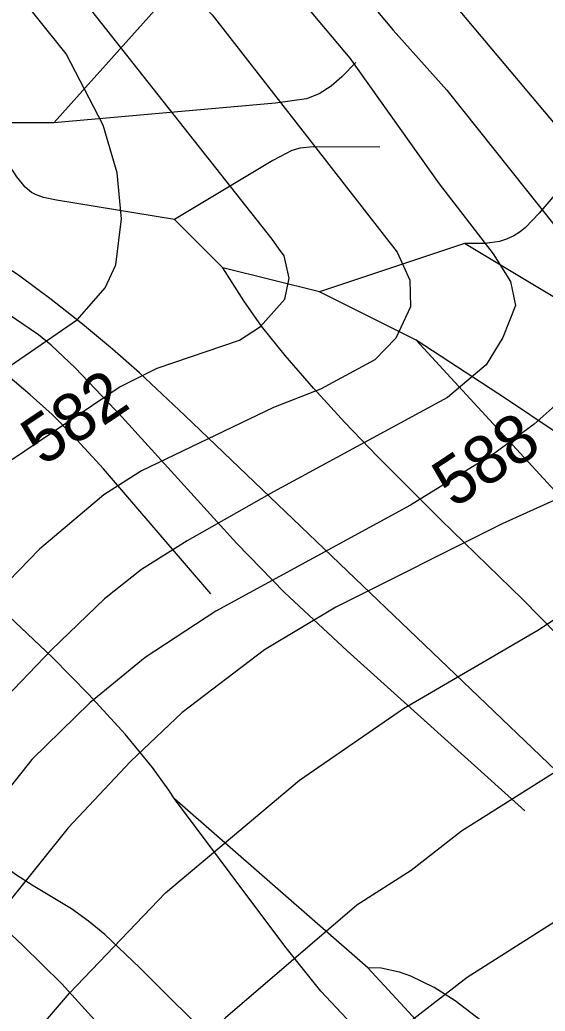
# Model space of a CAD drawing. Extents: x -709584 to -702006, y -1161789 to -1157496.
# Drawn here: x -708684 to -708575.3, y -1160411 to -1160205.6 of the extents above; entities that cross this region are included whole.
import ezdxf

# ---------------------------------------------------------------- set-up
doc = ezdxf.new("R2010")
doc.units = 0
for name, color, linetype in [('120_vrstevnice hlavní', 7, 'Continuous'), ('121_vrstevnice hlavní_popis', 7, 'Continuous'), ('122_vrstevnice základní', 7, 'Continuous'), ('411_akumulovaný odtok', 7, 'Continuous')]:
    doc.layers.add(name, color=color, linetype=linetype)

msp = doc.modelspace()

# ---------------------------------------------------------------- linework, layer by layer
at = {"layer": '120_vrstevnice hlavní'}
for points in [[(-708818.23, -1160415.36), (-708809.83, -1160409.58), (-708786.98, -1160388.31), (-708775.7, -1160375.44), (-708744.89, -1160337.54), (-708732.89, -1160321.92), (-708715.38, -1160301.53), (-708700.2, -1160287.93), (-708688.33, -1160278.82), (-708672.13, -1160267.68), (-708666.35, -1160261.17), (-708664.18, -1160256.4), (-708663.02, -1160246.85), (-708663.89, -1160237.31), (-708666.78, -1160227.47), (-708674.45, -1160212.72), (-708686.16, -1160197.96), (-708719.14, -1160163.83), (-708745.04, -1160139.24), (-708759.07, -1160124.34), (-708776.71, -1160103.94), (-708783.8, -1160094.11), (-708789.58, -1160084.27), (-708792.86, -1160072.53)], [(-708642.34, -1160072.99), (-708652.32, -1160082.1), (-708657.67, -1160089.77), (-708659.26, -1160093.82), (-708660.42, -1160101.92), (-708660.42, -1160105.97), (-708658.54, -1160114.65), (-708650.58, -1160132.01), (-708635.1, -1160153.41), (-708616.16, -1160176.84), (-708605.02, -1160189.43), (-708561.92, -1160240.78), (-708546.73, -1160261.03), (-708543.98, -1160265.66), (-708543.26, -1160275.93)], [(-708568.43, -1160302.92), (-708584.19, -1160310.06), (-708618.62, -1160327.28), (-708633.37, -1160336.1), (-708650.44, -1160349.12), (-708661.14, -1160359.24), (-708674.01, -1160372.98), (-708691.95, -1160395.26), (-708699.18, -1160405.53), (-708717.26, -1160428.53), (-708726.95, -1160438.8), (-708755.02, -1160459.33), (-708782.24, -1160471.81), (-708830.95, -1160487.54), (-708843.97, -1160492.6), (-708860.6, -1160503.31), (-708867.69, -1160509.09), (-708877.24, -1160518.64), (-708883.6, -1160526.59), (-708890.11, -1160536.29), (-708896.77, -1160551.47), (-708900.67, -1160565.36), (-708906.31, -1160597.76)]]:
    msp.add_lwpolyline(points, dxfattribs=at)
at = {"layer": '122_vrstevnice základní'}
for points in [[(-708669.68, -1160076.03), (-708675.17, -1160081.09), (-708680.67, -1160088.03), (-708681.39, -1160096.71), (-708679.66, -1160104.23), (-708671.7, -1160121.59), (-708663.6, -1160136.06), (-708656.8, -1160146.18), (-708640.89, -1160167.01), (-708606.75, -1160207.8), (-708595.62, -1160220.24)], [(-708731.58, -1160091.51), (-708729.7, -1160101.05), (-708725.65, -1160110.6), (-708715.09, -1160126.51), (-708696.29, -1160148.78), (-708644.22, -1160204.62), (-708605.89, -1160253.8), (-708603.28, -1160259.58), (-708603.14, -1160265.08), (-708606.18, -1160271.59), (-708610.52, -1160276.07), (-708621.8, -1160282.15), (-708631.49, -1160285.91), (-708658.83, -1160299.07), (-708666.64, -1160303.99), (-708679.94, -1160315.27), (-708697.16, -1160332.92), (-708715.24, -1160352.44), (-708724.64, -1160364.45), (-708733.46, -1160377.03), (-708752.56, -1160400.61), (-708763.55, -1160413.05)], [(-708688.33, -1160127.09), (-708675.9, -1160142.71), (-708653.33, -1160168.75), (-708615.72, -1160213.58), (-708597.21, -1160239.62), (-708586.07, -1160254.08), (-708582.45, -1160259.87), (-708581.44, -1160264.79), (-708584.05, -1160271.44), (-708587.52, -1160277.08), (-708595.47, -1160283.88), (-708631.49, -1160303.41), (-708649.43, -1160313.53), (-708658.83, -1160319.47), (-708666.49, -1160325.54), (-708677.49, -1160336.1), (-708710.32, -1160370.38), (-708747.35, -1160415.07)], [(-708789.58, -1160414.78), (-708774.25, -1160400.75), (-708763.12, -1160387.74), (-708753.14, -1160372.98), (-708744.17, -1160356.78), (-708738.09, -1160348.68), (-708720.16, -1160328.14), (-708698.6, -1160306.88), (-708685.73, -1160296.76), (-708663.46, -1160281.71), (-708655.64, -1160277.81), (-708638.58, -1160272.02), (-708634.24, -1160269.13), (-708629.17, -1160263.49), (-708628.31, -1160259.15), (-708629.32, -1160254.52), (-708630.48, -1160252.93), (-708631.78, -1160251.05), (-708674.59, -1160196.81)], [(-708595.62, -1160220.24), (-708563.51, -1160260.59)], [(-708571.32, -1160283.88), (-708577.54, -1160289.38), (-708585.64, -1160295.31), (-708603.14, -1160306.16), (-708643.49, -1160328.14), (-708658.1, -1160337.69), (-708669.53, -1160347.09), (-708681.54, -1160358.81), (-708692.82, -1160372.98), (-708733.75, -1160421.44), (-708743.73, -1160430.99), (-708755.3, -1160440.53), (-708762.1, -1160445.16), (-708780.62, -1160455.43), (-708803.76, -1160464.54), (-708845.42, -1160483.35), (-708859.3, -1160491.01), (-708875.5, -1160504.47), (-708887.94, -1160518.35), (-708897.92, -1160532.53), (-708900.96, -1160538.46), (-708907.47, -1160554.08)], [(-708885.2, -1160542.22), (-708880.57, -1160534.41), (-708873.77, -1160526.02), (-708865.38, -1160517.05), (-708855.11, -1160508.51), (-708850.19, -1160505.19), (-708832.4, -1160495.79), (-708815.62, -1160488.99), (-708800, -1160484.21), (-708770.2, -1160473.95), (-708747.35, -1160464.69), (-708739.39, -1160460.93), (-708717.99, -1160447.91), (-708709.16, -1160441.69), (-708692.96, -1160428.53), (-708685.44, -1160420.86), (-708673.73, -1160407.26), (-708653.91, -1160386.44), (-708626.14, -1160363.15), (-708604.58, -1160348.25), (-708576.81, -1160332.05), (-708540.22, -1160308.04)], [(-708536.46, -1160338.27), (-708592.58, -1160373.71), (-708602.99, -1160381.81), (-708614.28, -1160389.04), (-708641.47, -1160412.33), (-708653.62, -1160423.9), (-708671.7, -1160439.81), (-708691.81, -1160453.26), (-708709.16, -1160462.37), (-708743.88, -1160475.54), (-708783.51, -1160487.25), (-708804.34, -1160494.48), (-708832.98, -1160507.79), (-708846, -1160514.45), (-708851.78, -1160518.06), (-708864.8, -1160529.34), (-708874.78, -1160541.64), (-708881.58, -1160555.24), (-708885.77, -1160567.96), (-708886.93, -1160574.33), (-708889.1, -1160596.6), (-708889.97, -1160621.77)], [(-708877.67, -1160606.15), (-708878.11, -1160577.22), (-708877.09, -1160568.54), (-708873.48, -1160556.97), (-708869.43, -1160548.29), (-708862.05, -1160537.01), (-708854.24, -1160528.62), (-708835.15, -1160516.47), (-708822.85, -1160509.53), (-708811.57, -1160504.32), (-708793.06, -1160498.82), (-708758.05, -1160490.43), (-708745.61, -1160486.67), (-708725.36, -1160481.76), (-708691.52, -1160469.61), (-708667.8, -1160458.61), (-708650.87, -1160448.92), (-708627.58, -1160433.44), (-708616.59, -1160424.91), (-708604.01, -1160413.63), (-708591.42, -1160403.94), (-708558.73, -1160383.11)]]:
    msp.add_lwpolyline(points, dxfattribs=at)
at = {"layer": '411_akumulovaný odtok'}
for p, q in [((-708634.49, -1160179.5), (-708676.99, -1160227)), ((-708676.99, -1160227), (-708691.99, -1160227)), ((-708641.99, -1160257), (-708651.99, -1160247)), ((-708591.99, -1160252), (-708621.99, -1160262)), ((-708566.99, -1160267), (-708591.99, -1160252)), ((-708621.99, -1160262), (-708641.99, -1160257)), ((-708601.99, -1160272), (-708621.99, -1160262)), ((-708611.99, -1160402), (-708651.99, -1160367))]:
    msp.add_line(p, q, dxfattribs=at)
for points in [[(-708539.49, -1160209.5), (-708548.01, -1160214.62), (-708550.66, -1160216.47), (-708552.74, -1160218.25), (-708557.46, -1160223.34), (-708576.51, -1160245.68), (-708579.33, -1160248.66), (-708580.43, -1160249.58), (-708581.75, -1160250.41), (-708583.26, -1160251.1), (-708584.72, -1160251.53), (-708587.69, -1160251.98), (-708591.99, -1160252)], [(-708644.49, -1160324.5), (-708666.75, -1160298.64), (-708673.01, -1160291.78), (-708677.36, -1160287.39), (-708681.87, -1160283.32), (-708686.53, -1160279.4), (-708719.8, -1160252.66), (-708726.56, -1160246.56), (-708730.54, -1160242.36), (-708734.33, -1160237.95), (-708736.3, -1160235.4), (-708740.35, -1160229.38), (-708742.24, -1160226.16), (-708743.91, -1160222.97), (-708745.27, -1160219.92), (-708746.25, -1160217.16), (-708747.03, -1160213.49), (-708746.99, -1160212)], [(-708614.49, -1160214.5), (-708617.36, -1160217.45), (-708619.58, -1160219.37), (-708622.04, -1160221), (-708624.72, -1160222), (-708631.13, -1160222.89), (-708676.99, -1160227)], [(-708651.99, -1160247), (-708676.42, -1160243.03), (-708679.14, -1160242.42), (-708680.82, -1160241.81), (-708681.59, -1160241.4), (-708682.95, -1160240.28), (-708684.69, -1160238.17), (-708691.99, -1160227)], [(-708609.49, -1160232), (-708623.32, -1160231.96), (-708626, -1160232.25), (-708627.7, -1160232.73), (-708631.69, -1160234.75), (-708651.99, -1160247)], [(-708568.26, -1160365.72), (-708649.87, -1160287.62), (-708659.28, -1160278.77), (-708664.88, -1160273.84), (-708671.05, -1160268.68), (-708677.52, -1160263.57), (-708684.04, -1160258.77), (-708690.33, -1160254.54), (-708695.82, -1160251.26), (-708700.54, -1160248.83), (-708704.19, -1160247.35), (-708706.17, -1160246.86), (-708706.99, -1160247)], [(-708579.49, -1160369.5), (-708616.29, -1160336.3), (-708629.23, -1160324.23), (-708639.09, -1160314.09), (-708662.93, -1160287.89), (-708672.58, -1160277.71), (-708677.57, -1160273.01), (-708680.15, -1160270.88), (-708692.2, -1160262.75), (-708695.56, -1160259.94), (-708698.66, -1160256.94), (-708701.42, -1160254), (-708705.5, -1160249.12), (-708706.99, -1160247)], [(-708569.04, -1160336.77), (-708579.96, -1160325.63), (-708596.86, -1160309.23), (-708609.95, -1160296.17), (-708616.75, -1160289.06), (-708623.25, -1160281.96), (-708629.1, -1160275.19), (-708633.99, -1160269.06), (-708637.68, -1160263.86), (-708641.99, -1160257)], [(-708486.99, -1160404.5), (-708486.85, -1160404.1), (-708487.02, -1160403.21), (-708487.51, -1160401.92), (-708488.81, -1160399.55), (-708490.77, -1160396.72), (-708493.26, -1160393.6), (-708496.14, -1160390.31), (-708502.42, -1160383.81), (-708521.39, -1160366.43), (-708528.81, -1160358.93), (-708531.1, -1160356.28), (-708534.97, -1160351.17), (-708543.94, -1160337.79), (-708547.66, -1160332.52), (-708554.29, -1160324.28), (-708566.05, -1160311.09), (-708601.99, -1160272)], [(-708573.42, -1160290.87), (-708583.28, -1160284.18), (-708601.99, -1160272)], [(-708642.7, -1160418.44), (-708659.27, -1160401.94), (-708666.46, -1160395.11), (-708669.82, -1160392.32), (-708673.32, -1160389.8), (-708681.31, -1160385.01), (-708684.91, -1160382.65), (-708688.45, -1160380.11), (-708695.43, -1160374.66), (-708709.16, -1160362.99), (-708746.58, -1160330.01), (-708753.46, -1160324.23), (-708760.46, -1160318.77), (-708764.03, -1160316.25), (-708767.68, -1160313.96), (-708776.3, -1160309.3), (-708794.38, -1160298.9), (-708798.89, -1160296.65), (-708802.96, -1160294.88), (-708809.37, -1160292.61), (-708811.99, -1160292)], [(-708667.79, -1160413.61), (-708675.36, -1160405.33), (-708683.46, -1160397.28), (-708696.13, -1160385.49), (-708704.81, -1160377.86), (-708713.71, -1160370.53), (-708718.29, -1160367.07), (-708722.98, -1160363.78), (-708740.87, -1160352.68), (-708750.01, -1160346.53), (-708763.44, -1160336.78), (-708772.42, -1160329.73), (-708777.49, -1160325.41), (-708788.1, -1160315.7), (-708798.25, -1160305.86), (-708811.99, -1160292)], [(-708651.99, -1160367), (-708653.17, -1160365.16), (-708656.57, -1160360.53), (-708662.25, -1160353.61), (-708669.78, -1160345.35), (-708677.36, -1160337.65), (-708705.62, -1160310.91)], [(-708576.99, -1160459.5), (-708576.95, -1160458.42), (-708577.18, -1160457.28), (-708577.63, -1160455.84), (-708578.54, -1160453.76), (-708581.4, -1160449.08), (-708585.03, -1160444.36), (-708588.65, -1160440.34), (-708615.32, -1160413.68), (-708621.74, -1160406.79), (-708629.17, -1160397.52), (-708651.99, -1160367)], [(-708521.99, -1160462), (-708543.29, -1160436.8), (-708547.77, -1160432.14), (-708551, -1160429.45), (-708552.75, -1160428.32), (-708556.43, -1160426.67), (-708560.38, -1160425.46), (-708570.56, -1160422.93), (-708574.54, -1160421.68), (-708576.46, -1160420.9), (-708578.32, -1160419.98), (-708581.89, -1160417.81), (-708585.33, -1160415.37), (-708593.89, -1160408.84), (-708598.28, -1160406.05), (-708603.09, -1160403.71), (-708605.43, -1160402.88), (-708609.26, -1160402.07), (-708611.99, -1160402)], [(-708506.99, -1160569.5), (-708508.45, -1160549.26), (-708509.5, -1160538.59), (-708510.17, -1160533.61), (-708510.93, -1160529.2), (-708511.85, -1160525.38), (-708513.01, -1160521.71), (-708514.51, -1160518.19), (-708516.3, -1160515.02), (-708518.37, -1160511.98), (-708520.64, -1160509.03), (-708533, -1160494.74), (-708537.64, -1160488.85), (-708539.72, -1160485.78), (-708541.73, -1160482.39), (-708547.39, -1160472.16), (-708549.54, -1160468.98), (-708551.75, -1160466.31), (-708573.3, -1160443.91), (-708611.99, -1160402)]]:
    msp.add_lwpolyline(points, dxfattribs=at)

# ---------------------------------------------------------------- texts
at = {"layer": '121_vrstevnice hlavní_popis'}
for s, rotation, p in [('582', 33.8562, (-708679.29, -1160298.25)), ('588', 33.4182, (-708594.22, -1160306.96))]:
    msp.add_text(s, height=10, rotation=rotation, dxfattribs=at).set_placement(p)

doc.saveas('drawing.dxf')
